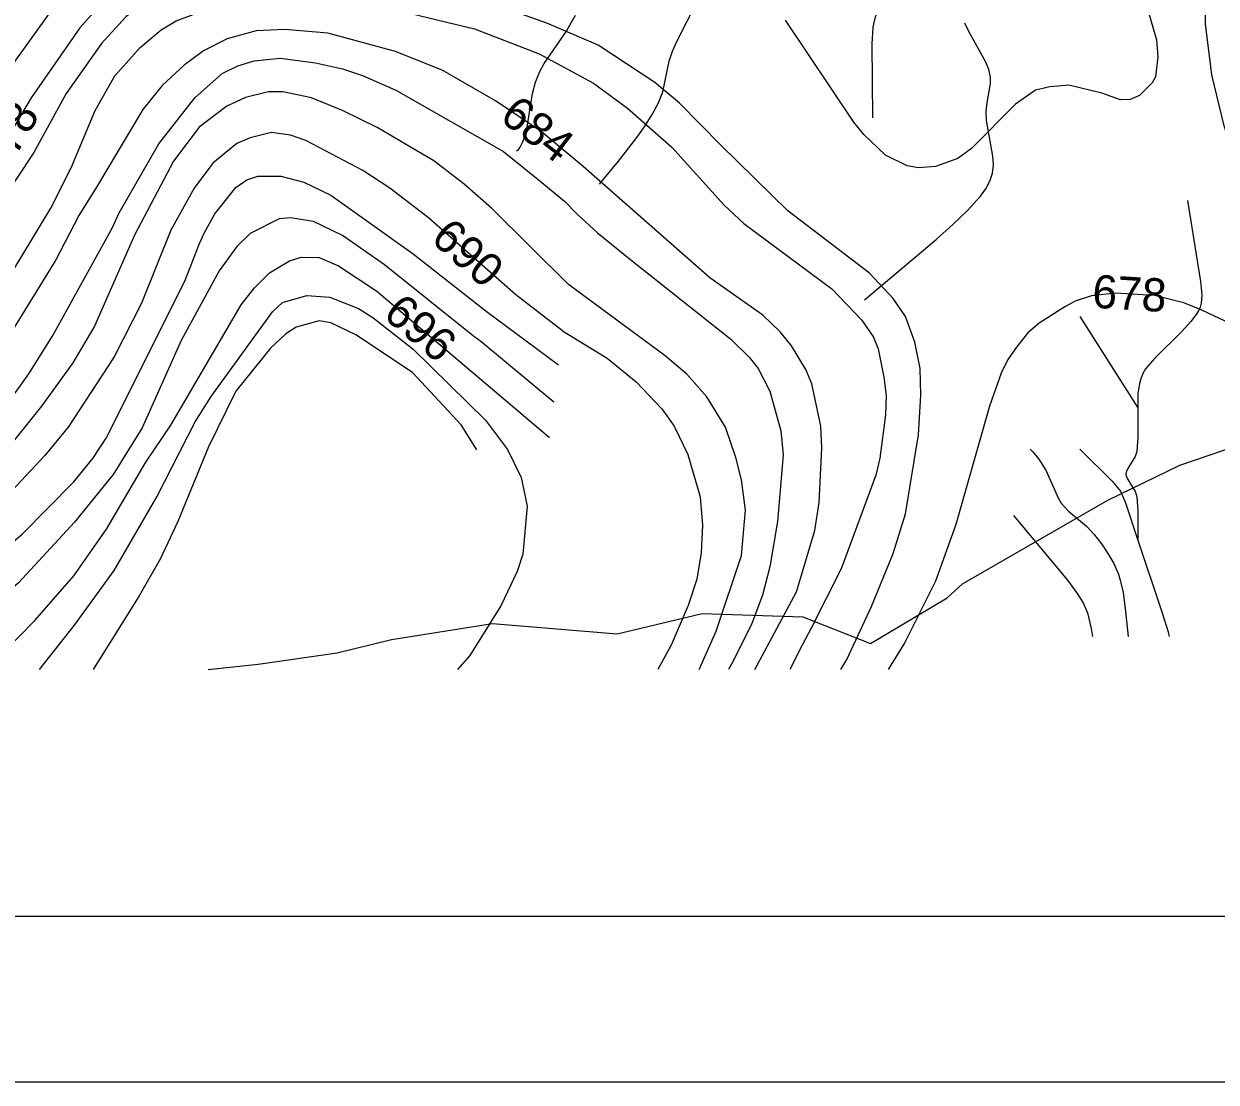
# Model space of a CAD drawing. Extents: x -709584 to -702006, y -1161789 to -1157496.
# Drawn here: x -707043.2 to -706683.3, y -1161765.5 to -1161446.2 of the extents above; entities that cross this region are included whole.
import ezdxf

# ---------------------------------------------------------------- set-up
doc = ezdxf.new("R2010")
doc.units = 0
for name, color, linetype in [('103_hranice KÚ', 7, 'Continuous'), ('120_vrstevnice hlavní', 7, 'Continuous'), ('121_vrstevnice hlavní_popis', 7, 'Continuous'), ('122_vrstevnice základní', 7, 'Continuous'), ('411_akumulovaný odtok', 7, 'Continuous'), ('800_mřížka', 7, 'Continuous')]:
    doc.layers.add(name, color=color, linetype=linetype)

msp = doc.modelspace()

# ---------------------------------------------------------------- linework, layer by layer
at = {"layer": '103_hranice KÚ'}
msp.add_lwpolyline([(-706987.62, -1161641.03), (-706972.47, -1161639.42), (-706948.62, -1161635.99), (-706932.28, -1161632), (-706901.74, -1161627.13), (-706864.14, -1161630.27), (-706838.5, -1161624.13), (-706808.12, -1161625.09), (-706787.71, -1161633.12), (-706764.53, -1161619.34), (-706759.94, -1161615.17), (-706716.04, -1161589.92), (-706694.26, -1161579.39), (-706671.83, -1161571.75), (-706652.61, -1161569.14), (-706629.38, -1161581.9), (-706618.18, -1161574.79), (-706599.66, -1161565.79), (-706562.41, -1161543.47), (-706548.38, -1161536.89), (-706530.54, -1161530.39), (-706518.39, -1161531.22), (-706467.57, -1161528.86), (-706454.11, -1161527.78)], dxfattribs=at)
at = {"layer": '120_vrstevnice hlavní'}
for points in [[(-706631.51, -1161550.91), (-706641.2, -1161542.22), (-706652.88, -1161530.25), (-706660.86, -1161520.56), (-706674.8, -1161495.18), (-706680.95, -1161476.95), (-706684.66, -1161461.56), (-706686.51, -1161446.18), (-706686.79, -1161431.36), (-706686.22, -1161416.82), (-706682.38, -1161392.6), (-706678.39, -1161373.22), (-706671.26, -1161344.15), (-706667.98, -1161324.49), (-706667.84, -1161319.36), (-706670.55, -1161303.97), (-706676.25, -1161283.45), (-706686.79, -1161262.93), (-706696.62, -1161247.54), (-706705.32, -1161236.42), (-706715.01, -1161225.31), (-706740.37, -1161200.37)], [(-706869.84, -1161452.6), (-706885.36, -1161445.99), (-706905.45, -1161438.72), (-706924.25, -1161434.82), (-706956.65, -1161430.62), (-706969.09, -1161429.61), (-706982.11, -1161430.33), (-706995.13, -1161433.52), (-707003.66, -1161437.28), (-707012.48, -1161444.07), (-707019.83, -1161452.05), (-707030.42, -1161467.22), (-707040.26, -1161485.01), (-707070.92, -1161531.15), (-707077.72, -1161539.97), (-707089, -1161552.41), (-707114.46, -1161574.98), (-707129.36, -1161584.96), (-707141.51, -1161592.33), (-707194.16, -1161618.37), (-707213.83, -1161629.8), (-707224.1, -1161637.9), (-707227.47, -1161641.03)], [(-706796.64, -1161641.03), (-706794.8, -1161637.97), (-706787.39, -1161622.01), (-706780.84, -1161606.05), (-706777.14, -1161594.08), (-706773.15, -1161570.15), (-706772.43, -1161558.18), (-706772.72, -1161550.2), (-706774.29, -1161542.22), (-706777.1, -1161534.48), (-706780.8, -1161529.09), (-706787.96, -1161521.41), (-706812.62, -1161502.6), (-706832.85, -1161482.79), (-706845.37, -1161470.1), (-706852.78, -1161463.83), (-706869.84, -1161452.6)], [(-706880.6, -1161538.85), (-706894.74, -1161527.97), (-706921.07, -1161504.68), (-706932.78, -1161495.71), (-706940.94, -1161490.39), (-706958.08, -1161481.34), (-706962.73, -1161479.8), (-706968.51, -1161478.93), (-706974.88, -1161480.53), (-706978.93, -1161482.26), (-706986.16, -1161488.19), (-706991.8, -1161495.71), (-706998.89, -1161508.44), (-707007.71, -1161530.43), (-707015.96, -1161546.63), (-707029.84, -1161567.89), (-707036.93, -1161576.43), (-707051.25, -1161591.76), (-707073.67, -1161610.27), (-707103.32, -1161629.36), (-707122.12, -1161640.07), (-707123.56, -1161641.03)], [(-706906.46, -1161574.69), (-706911.23, -1161567.17), (-706925.89, -1161551.35), (-706943.05, -1161539.97), (-706950.58, -1161536.36), (-706954.05, -1161535.78), (-706960.99, -1161537.66), (-706964.17, -1161539.69), (-706968.8, -1161544.02), (-706979.21, -1161557.04), (-706987.46, -1161573.82), (-706996.72, -1161596.39), (-707002.07, -1161607.67), (-707008.43, -1161618.8), (-707022.28, -1161641.03)], [(-706880.6, -1161538.85), (-706867.19, -1161547.06), (-706858.36, -1161554.19), (-706850.66, -1161562.31), (-706846.96, -1161567.58), (-706842.82, -1161576.13), (-706839.12, -1161588.95), (-706838.41, -1161597.5), (-706838.83, -1161605.77), (-706840.12, -1161613.75), (-706842.68, -1161621.73), (-706847.81, -1161633.7), (-706851.84, -1161641.03)]]:
    msp.add_lwpolyline(points, dxfattribs=at)
for points in [[(-706869.84, -1161452.6), (-706869.84, -1161452.6)], [(-706880.6, -1161538.85), (-706880.6, -1161538.85)]]:
    msp.add_open_spline(points, degree=1, dxfattribs=at)
at = {"layer": '122_vrstevnice základní'}
for points in [[(-707053.71, -1161468.23), (-707034.76, -1161442.05), (-707024.49, -1161431.93), (-707003.95, -1161417.17), (-706989.05, -1161410.95), (-706980.95, -1161409.22), (-706970.83, -1161407.91), (-706935.53, -1161408.06), (-706915.28, -1161407.05), (-706894.17, -1161404.88), (-706877.33, -1161402.61), (-706863.53, -1161401.93)], [(-706865.5, -1161417.74), (-706890.51, -1161419.02), (-706903.13, -1161418.91), (-706956.94, -1161416.3), (-706977.77, -1161418.18), (-706988.18, -1161420.35), (-706995.13, -1161422.52), (-707003.81, -1161427.3), (-707013.64, -1161434.53), (-707020.44, -1161440.75), (-707026.37, -1161447.4), (-707040.98, -1161468.52), (-707052.12, -1161487.03), (-707073.23, -1161515.96), (-707093.77, -1161539.4), (-707125.45, -1161567.89), (-707167.69, -1161596.96), (-707177.67, -1161602.75), (-707222.8, -1161624.16), (-707236.68, -1161631.39), (-707243.63, -1161636.02), (-707247.82, -1161639.92), (-707248.61, -1161641.03)], [(-706707.31, -1161430.5), (-706701.33, -1161451.02), (-706700.9, -1161456.15), (-706701.61, -1161462.13), (-706702.61, -1161463.99), (-706706.46, -1161467.83), (-706709.31, -1161468.97), (-706712.16, -1161469.12), (-706717.86, -1161467.12), (-706727.83, -1161464.7), (-706733.53, -1161465.13), (-706737.88, -1161466.14), (-706743.93, -1161470.4), (-706757.19, -1161483.79), (-706761.32, -1161486.78), (-706768.02, -1161489.21), (-706773.15, -1161489.64), (-706776.57, -1161489.06), (-706783.12, -1161485.79), (-706789.67, -1161479.52), (-706792.67, -1161475.81), (-706813.33, -1161445.03)], [(-707046.48, -1161520.59), (-707035.05, -1161501.79), (-707028.97, -1161489.64), (-707021.74, -1161472.28), (-707015.81, -1161461.87), (-707008.14, -1161453.33), (-707001.78, -1161447.98), (-706997.3, -1161445.23), (-706987.03, -1161441.47), (-706971.41, -1161439.59), (-706953.47, -1161439.59), (-706926.85, -1161442.92), (-706907.18, -1161447.69), (-706887.67, -1161455.24), (-706871.27, -1161464.03)], [(-706874.41, -1161489.18), (-706887.07, -1161478.68), (-706900.82, -1161469.39), (-706916.73, -1161460.28), (-706931.05, -1161454.49), (-706951.44, -1161448.99), (-706964.46, -1161447.84), (-706973.14, -1161448.27), (-706981.82, -1161450.73), (-706989.05, -1161454.34), (-706994.84, -1161458.68), (-707001.49, -1161464.76), (-707007.28, -1161471.99), (-707021.31, -1161495.42), (-707026.66, -1161503.96), (-707033.6, -1161517.41), (-707047.78, -1161540.41)], [(-707050.09, -1161563.41), (-707041.7, -1161551.83), (-707034.47, -1161540.26), (-707016.53, -1161507.86), (-707014.51, -1161503.24), (-707002.5, -1161482.41), (-706991.66, -1161468.52), (-706983.41, -1161461.14), (-706978.64, -1161458.83), (-706973.72, -1161457.38), (-706965.91, -1161456.51), (-706955.21, -1161457.96), (-706947.1, -1161459.7), (-706941.03, -1161461.72), (-706930.91, -1161466.21), (-706898.5, -1161484.72), (-706887.96, -1161493.1), (-706880.05, -1161499.69), (-706876.21, -1161503.62)], [(-706871.27, -1161464.03), (-706860.98, -1161471.66), (-706847.67, -1161483.36), (-706831.85, -1161500.89), (-706825.87, -1161506.45), (-706799.36, -1161526.11), (-706790.39, -1161535.52), (-706786.79, -1161540.67), (-706785.4, -1161544.21), (-706783.69, -1161552.76), (-706782.98, -1161558.37), (-706783.12, -1161564.16), (-706784.83, -1161577.27), (-706786.11, -1161582.4), (-706796.51, -1161610.61), (-706805.63, -1161628.57), (-706808.34, -1161633.7), (-706812.05, -1161641.03)], [(-706878.86, -1161524.87), (-706902.12, -1161501.79), (-706910.37, -1161494.55), (-706919.48, -1161487.47), (-706936.55, -1161477.49), (-706946.82, -1161472.43), (-706956.36, -1161468.52), (-706965.04, -1161466.64), (-706969.38, -1161466.64), (-706976.32, -1161468.38), (-706981.96, -1161470.98), (-706990.35, -1161477.34), (-706998.02, -1161487.61), (-707009.88, -1161509.89), (-707021.89, -1161537.37), (-707028.4, -1161548.51), (-707037.94, -1161561.53), (-707050.09, -1161576.71), (-707061.37, -1161588.43), (-707079.6, -1161603.47), (-707123.57, -1161630.96), (-707136.45, -1161641.03)], [(-706822.55, -1161641.03), (-706810.05, -1161617.59), (-706804.49, -1161599.07), (-706803.21, -1161590.66), (-706802.36, -1161574.14), (-706802.64, -1161567.58), (-706805.35, -1161554.76), (-706807.2, -1161550.48), (-706811.48, -1161543.36), (-706814.9, -1161539.08), (-706820.17, -1161534.09), (-706836.13, -1161522.84), (-706874.41, -1161489.18)], [(-707096.39, -1161641.03), (-707092.33, -1161638.33), (-707065.71, -1161618.66), (-707043.73, -1161600.15), (-707028.25, -1161584.52), (-707022.46, -1161577.29), (-707018.41, -1161571.22), (-706994.69, -1161523.77), (-706990.21, -1161512.49), (-706988.76, -1161509.31), (-706985.58, -1161503.52), (-706979.21, -1161495.57), (-706975.89, -1161493.25), (-706972.56, -1161492.1), (-706965.62, -1161492.1), (-706958.68, -1161493.98), (-706950.58, -1161497.88), (-706925.7, -1161515.53), (-706903.71, -1161532.89), (-706881.87, -1161549.03)], [(-706883.28, -1161560.29), (-706905.28, -1161541.99), (-706907.47, -1161540.41), (-706934.38, -1161518.86), (-706947.1, -1161510.03), (-706955.78, -1161505.84), (-706962.73, -1161504.68), (-706966.2, -1161504.97), (-706974.88, -1161509.45), (-706978.93, -1161513.36), (-706984.28, -1161520.74), (-706995.71, -1161541.71), (-707007.57, -1161568.03), (-707016.24, -1161582.21), (-707027.96, -1161596.53), (-707044.88, -1161614.9), (-707061.23, -1161629.07), (-707076.09, -1161641.03)], [(-706876.21, -1161503.62), (-706870.12, -1161509.2), (-706860, -1161517.36), (-706829.86, -1161541.36), (-706824.3, -1161546.78), (-706821.59, -1161550.2), (-706818.03, -1161557.03), (-706814.75, -1161569.01), (-706814.04, -1161576.27), (-706815.75, -1161596.36), (-706818.03, -1161610.04), (-706820.31, -1161618.59), (-706823.45, -1161627.14), (-706829, -1161638.26), (-706830.54, -1161641.03)], [(-707054.55, -1161641.03), (-707039.97, -1161626.18), (-707028.1, -1161612.73), (-707018.27, -1161598.7), (-707006.41, -1161578.45), (-706998.89, -1161567.31), (-706977.62, -1161531.01), (-706973.57, -1161525.8), (-706969.09, -1161521.31), (-706963.02, -1161517.7), (-706959.54, -1161516.54), (-706954.05, -1161516.69), (-706948.26, -1161519.15), (-706936.69, -1161526.81), (-706884.61, -1161570.95)], [(-706839.39, -1161641.03), (-706839.26, -1161640.82), (-706834.28, -1161629.42), (-706826.58, -1161606.62), (-706825.44, -1161592.94), (-706826.58, -1161583.82), (-706828.29, -1161576.99), (-706831.43, -1161567.86), (-706837.12, -1161558.75), (-706843.11, -1161551.91), (-706849.66, -1161546.35), (-706878.86, -1161524.87)], [(-707038.54, -1161641.03), (-707027.96, -1161627.63), (-707015.96, -1161611.14), (-707003.08, -1161588.86), (-706991.51, -1161566.3), (-706986.74, -1161558.63), (-706968.22, -1161533.03), (-706965.19, -1161530.28), (-706957.81, -1161528.11), (-706950.87, -1161528.69), (-706942.19, -1161532.02), (-706937.85, -1161534.77), (-706925.7, -1161544.31)], [(-706668.41, -1161541.65), (-706687.65, -1161532.53), (-706693.05, -1161530.36), (-706701.9, -1161528.11), (-706713.87, -1161527.4), (-706720.99, -1161528.21), (-706725.9, -1161529.85), (-706728.97, -1161531.53), (-706736.81, -1161536.52), (-706740.19, -1161539.4), (-706743.65, -1161543.78), (-706746.23, -1161547.42), (-706748.21, -1161551.62), (-706751.77, -1161561.59), (-706761.89, -1161597.22), (-706768.02, -1161614.32), (-706777.28, -1161632.84), (-706782.31, -1161641.03)], [(-706925.7, -1161544.31), (-706903.86, -1161565.72), (-706897.29, -1161574.62), (-706893.15, -1161583.08), (-706891.27, -1161591.76), (-706892.57, -1161606.22), (-706894.31, -1161611.43), (-706899.23, -1161621.84), (-706908.63, -1161636.74), (-706912.38, -1161641.03)]]:
    msp.add_lwpolyline(points, dxfattribs=at)
for points in [[(-706871.27, -1161464.03), (-706871.27, -1161464.03)], [(-706874.41, -1161489.18), (-706874.41, -1161489.18)], [(-706876.21, -1161503.62), (-706876.21, -1161503.62)], [(-706878.86, -1161524.87), (-706878.86, -1161524.87)]]:
    msp.add_open_spline(points, degree=1, dxfattribs=at)
at = {"layer": '411_akumulovaný odtok'}
msp.add_line((-706724.49, -1161534.5), (-706706.99, -1161562), dxfattribs=at)
for points in [[(-706786.99, -1161474.5), (-706787.19, -1161452.17), (-706786.83, -1161447.18), (-706786.18, -1161444.03), (-706785.63, -1161442.54), (-706783.93, -1161439.69), (-706781.75, -1161437.05), (-706775.88, -1161430.59), (-706773.93, -1161427.87), (-706773.2, -1161426.42), (-706772.71, -1161424.99), (-706772.27, -1161421.98), (-706772.44, -1161418.92), (-706772.77, -1161417.41), (-706773.29, -1161415.95), (-706774.76, -1161413.11), (-706777.76, -1161408.71), (-706786.99, -1161397)], [(-706869.49, -1161494.5), (-706863.71, -1161487.63), (-706858.48, -1161480.88), (-706855.89, -1161477.2), (-706853.55, -1161473.52), (-706851.66, -1161469.98), (-706850.39, -1161466.73), (-706848.48, -1161457.41), (-706847.45, -1161454.45), (-706846.14, -1161451.49), (-706840.03, -1161439.43)], [(-706894.49, -1161484.5), (-706894.03, -1161484.25), (-706893.4, -1161483.39), (-706892.68, -1161482), (-706891.97, -1161480.13), (-706891.28, -1161477.37), (-706889.65, -1161467.2), (-706888.79, -1161463.79), (-706887.61, -1161460.78), (-706886.19, -1161458.13), (-706879.67, -1161448.69), (-706876.68, -1161443.5)], [(-706789.49, -1161529.5), (-706767.9, -1161511.22), (-706762.79, -1161506.71), (-706758.35, -1161502.48), (-706754.46, -1161498.15), (-706752.86, -1161495.91), (-706751.61, -1161493.61), (-706750.83, -1161491.21), (-706750.59, -1161488.67), (-706750.77, -1161486.05), (-706752.64, -1161475.37), (-706752.73, -1161472.78), (-706752.51, -1161470.57), (-706751.42, -1161464.2), (-706751.45, -1161462.13), (-706751.95, -1161459.92), (-706752.85, -1161457.71), (-706758.02, -1161448.5), (-706759.17, -1161446.01)], [(-706691.99, -1161499.5), (-706688.02, -1161523.95), (-706687.7, -1161527.91), (-706687.87, -1161530.43), (-706688.16, -1161531.62), (-706688.66, -1161532.78), (-706689.32, -1161533.9), (-706690.95, -1161536.01), (-706693.81, -1161539.06), (-706701.89, -1161547.04), (-706704.64, -1161550.27), (-706705.45, -1161551.67), (-706706.1, -1161553.25), (-706706.52, -1161554.75), (-706706.95, -1161557.73), (-706706.99, -1161562)], [(-706706.99, -1161562), (-706706.93, -1161570.89), (-706707.3, -1161575.18), (-706707.77, -1161576.75), (-706710.04, -1161580.33), (-706710.54, -1161581.45), (-706710.62, -1161582), (-706710.54, -1161582.56), (-706710.04, -1161583.67), (-706707.77, -1161587.26), (-706707.3, -1161588.83), (-706706.93, -1161593.12), (-706706.99, -1161602)], [(-706739.49, -1161574.5), (-706738.64, -1161575.3), (-706736.86, -1161577.54), (-706734.79, -1161580.81), (-706731.03, -1161589.23), (-706730.11, -1161590.78), (-706727.87, -1161593.19), (-706722.52, -1161597.71), (-706720.15, -1161600.27), (-706717.99, -1161603.06), (-706716.01, -1161605.99), (-706714.25, -1161609.06), (-706712.83, -1161612.26), (-706712.27, -1161614.05), (-706711.45, -1161617.75), (-706710.66, -1161623.46), (-706709.94, -1161631.09)], [(-706724.49, -1161574.5), (-706714.72, -1161584.2), (-706712.24, -1161587.16), (-706710.69, -1161590.73), (-706706.99, -1161602)], [(-706744.49, -1161594.5), (-706728.25, -1161614.08), (-706725.24, -1161618.09), (-706723.5, -1161620.89), (-706722.21, -1161623.88), (-706721.03, -1161628.67), (-706720.68, -1161631.09)], [(-706706.99, -1161602), (-706699.69, -1161623.6), (-706697.87, -1161629.63), (-706697.55, -1161631.09)]]:
    msp.add_lwpolyline(points, dxfattribs=at)
at = {"layer": '800_mřížka'}
for points in [[(-702006.48, -1161765.53), (-709584.12, -1161765.53), (-709584.12, -1157496.46), (-702006.48, -1157496.46)], [(-702056.48, -1161715.53), (-709534.12, -1161715.53), (-709534.12, -1157546.46), (-702056.48, -1157546.46)]]:
    msp.add_lwpolyline(points, close=True, dxfattribs=at)

# ---------------------------------------------------------------- texts
at = {"layer": '121_vrstevnice hlavní_popis'}
for s, rotation, p in [('684', 322.5183, (-706900, -1161475.06)), ('678', 59.4559, (-707049.55, -1161492.75)), ('690', 318.2644, (-706920.79, -1161511.53)), ('678', 356.5247, (-706720.92, -1161531.8)), ('696', 319.8455, (-706935.19, -1161534.49))]:
    msp.add_text(s, height=10, rotation=rotation, dxfattribs=at).set_placement(p)

doc.saveas('drawing.dxf')
